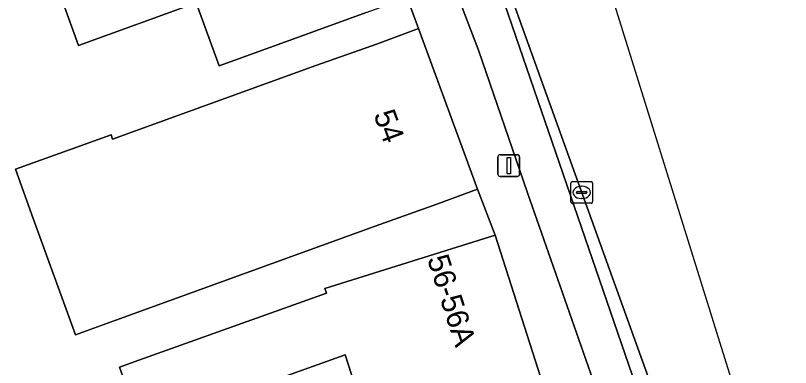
# Model space of a CAD drawing. Extents: x 159262 to 160143, y 383399 to 384319.
# Drawn here: x 159574.13 to 159609.67, y 384104.41 to 384120.55 of the extents above; entities that cross this region are included whole.
import ezdxf

# ---------------------------------------------------------------- set-up
doc = ezdxf.new("R2010")
doc.units = 0
for name, color, linetype in [('IMGEO_Erf', 7, 'Continuous'), ('IMGEO_Fietspad_gesloten', 7, 'Continuous'), ('IMGEO_Kolk', 7, 'Continuous'), ('IMGEO_Lichtmast', 7, 'Continuous'), ('IMGEO_Pand', 7, 'Continuous'), ('IMGEO_Pand_nummerreeks', 7, 'Continuous'), ('IMGEO_Rijbaan_lokaal_gesloten', 7, 'Continuous'), ('IMGEO_Verkeerseiland_gesloten', 7, 'Continuous'), ('IMGEO_Voetpad_open', 7, 'Continuous')]:
    doc.layers.add(name, color=color, linetype=linetype)

msp = doc.modelspace()

# ---------------------------------------------------------------- linework, layer by layer
at = {"layer": 'IMGEO_Erf'}
for points in [[(159590.212, 384120.69), (159587.397, 384119.667), (159583.466, 384118.241), (159582.419, 384121.129), (159577.028, 384119.174), (159575.458, 384123.504)], [(159590.397, 384101.438), (159589.258, 384104.999), (159579.889, 384101.652), (159578.896, 384104.433), (159579.782, 384104.75), (159588.393, 384107.825), (159588.317, 384108.039), (159596.125, 384110.486), (159595.324, 384112.589), (159593.447, 384111.897), (159590.623, 384110.887), (159578.739, 384106.584), (159576.882, 384105.912), (159574.949, 384111.251), (159574.134, 384113.502), (159578.514, 384115.087), (159578.585, 384114.878), (159587.909, 384118.254), (159590.732, 384119.26), (159592.608, 384119.952), (159592.091, 384121.374)]]:
    msp.add_lwpolyline(points, dxfattribs=at)
at = {"layer": 'IMGEO_Fietspad_gesloten'}
for points in [[(159603.247, 384101.636), (159595.897, 384123.026), (159593.472, 384129.402), (159592.199, 384132.75), (159590.948, 384136.085), (159589.163, 384135.465)], [(159590.536, 384131.591), (159595.359, 384118.968), (159597.619, 384112.418), (159601.577, 384101.103), (159604.229, 384091.417), (159604.481, 384090.439)]]:
    msp.add_lwpolyline(points, dxfattribs=at)
at = {"layer": 'IMGEO_Kolk'}
for p, q in [((159599.597, 384112.014), (159599.597, 384112.866)), ((159599.672, 384112.94), (159600.524, 384112.94)), ((159600.598, 384112.866), (159600.598, 384112.014)), ((159600.085, 384112.72), (159600.11, 384112.72)), ((159599.856, 384112.434), (159599.856, 384112.446)), ((159600.294, 384112.397), (159599.896, 384112.397)), ((159599.899, 384112.483), (159600.297, 384112.483)), ((159600.108, 384112.16), (159600.083, 384112.16)), ((159600.34, 384112.446), (159600.34, 384112.434)), ((159600.524, 384111.94), (159599.672, 384111.94))]:
    msp.add_line(p, q, dxfattribs=at)
for points in [[(159599.597, 384112.014), (159599.597, 384112.866)], [(159599.672, 384112.94), (159600.524, 384112.94)], [(159600.598, 384112.866), (159600.598, 384112.014)], [(159600.524, 384111.94), (159599.672, 384111.94)]]:
    msp.add_lwpolyline(points, dxfattribs=at)
for centre, radius, start, end in [((159599.674, 384112.864), 0.0765, 91.552, 178.448), ((159599.674, 384112.864), 0.0765, 91.552, 178.448), ((159600.522, 384112.864), 0.0765, 1.552, 88.448), ((159600.522, 384112.864), 0.0765, 1.552, 88.448), ((159599.896, 384112.443), 0.0403, 85.8775, 175.7526), ((159599.893, 384112.433), 0.0366, 178.938, 274.7102), ((159600.297, 384112.44), 0.043, 264.8664, 352.4533), ((159600.301, 384112.445), 0.0386, 1.7309, 96.639), ((159599.674, 384112.016), 0.0765, 181.552, 268.448), ((159599.674, 384112.016), 0.0765, 181.552, 268.448), ((159600.522, 384112.016), 0.0765, 271.552, 358.448), ((159600.522, 384112.016), 0.0765, 271.552, 358.448)]:
    msp.add_arc(centre, radius, start, end, dxfattribs=at)
for centre, major_axis, ratio, start_param, end_param in [((159600.084, 384112.44), (-0.387, 0.002), 0.722429, 4.712389, 7.853982), ((159600.109, 384112.44), (-0.39, 0.002), 0.717154, 1.570796, 4.712389)]:
    msp.add_ellipse(centre, major_axis=major_axis, ratio=ratio, start_param=start_param, end_param=end_param, dxfattribs=at)
at = {"layer": 'IMGEO_Lichtmast'}
for p, q in [((159596.259, 384113.271), (159596.259, 384114.071)), ((159596.259, 384114.071), (159596.259, 384113.271)), ((159596.359, 384114.171), (159597.149, 384114.171)), ((159597.149, 384114.171), (159596.359, 384114.171)), ((159597.249, 384114.071), (159597.249, 384113.271)), ((159597.249, 384113.271), (159597.249, 384114.071)), ((159597.149, 384113.171), (159596.359, 384113.171)), ((159596.359, 384113.171), (159597.149, 384113.171))]:
    msp.add_line(p, q, dxfattribs=at)
msp.add_lwpolyline([(159596.679, 384114.046), (159596.829, 384114.046), (159596.829, 384113.296), (159596.679, 384113.296), (159596.679, 384114.046)], dxfattribs=at)
for centre, start, end in [((159596.359, 384114.071), 90, 180), ((159596.359, 384114.071), 90, 180), ((159597.149, 384114.071), 0, 90), ((159597.149, 384114.071), 360, 90), ((159596.359, 384113.271), 180, 270), ((159596.359, 384113.271), 180, 270), ((159597.149, 384113.271), 270, 0), ((159597.149, 384113.271), 270, 0)]:
    msp.add_arc(centre, 0.1, start, end, dxfattribs=at)
at = {"layer": 'IMGEO_Pand'}
for points in [[(159589.78, 384127.716), (159587.901, 384127.032), (159585.083, 384126.012), (159581.306, 384124.642), (159580.991, 384125.511), (159575.458, 384123.504), (159577.028, 384119.174), (159582.419, 384121.129), (159583.466, 384118.241), (159587.397, 384119.667), (159590.212, 384120.69), (159592.091, 384121.374)], [(159592.608, 384119.952), (159590.732, 384119.26), (159587.909, 384118.254), (159578.585, 384114.878), (159578.514, 384115.087), (159574.134, 384113.502), (159574.949, 384111.251), (159576.882, 384105.912), (159578.739, 384106.584), (159590.623, 384110.887), (159593.447, 384111.897), (159595.324, 384112.589)], [(159596.125, 384110.486), (159588.317, 384108.039), (159588.393, 384107.825), (159579.782, 384104.75), (159578.896, 384104.433), (159579.889, 384101.652), (159589.258, 384104.999), (159590.397, 384101.438), (159598.209, 384103.981)]]:
    msp.add_lwpolyline(points, close=True, dxfattribs=at)
at = {"layer": 'IMGEO_Rijbaan_lokaal_gesloten'}
for points in [[(159612.823, 384088.3), (159611.621, 384088.894), (159590.661, 384156.209), (159587.509, 384161.555), (159585.173, 384160.437)], [(159590.553, 384137.29), (159590.948, 384136.085), (159591.516, 384136.291), (159592.504, 384133.541), (159593.08, 384131.919), (159603.964, 384101.696), (159607.382, 384092.196)]]:
    msp.add_lwpolyline(points, dxfattribs=at)
at = {"layer": 'IMGEO_Verkeerseiland_gesloten'}
msp.add_lwpolyline([(159603.964, 384101.696), (159593.08, 384131.919), (159592.504, 384133.541), (159591.516, 384136.291), (159590.948, 384136.085), (159592.199, 384132.75), (159593.472, 384129.402), (159595.897, 384123.026), (159603.247, 384101.636), (159605.855, 384092.002)], dxfattribs=at)
at = {"layer": 'IMGEO_Voetpad_open'}
msp.add_lwpolyline([(159592.091, 384121.374), (159592.608, 384119.952), (159595.324, 384112.589), (159596.125, 384110.486), (159598.209, 384103.981), (159600.2, 384097.766), (159600.254, 384097.654), (159602.47, 384090.815), (159604.229, 384091.417), (159601.577, 384101.103), (159597.619, 384112.418), (159595.359, 384118.968), (159590.536, 384131.591)], dxfattribs=at)

# ---------------------------------------------------------------- texts
at = {"layer": 'IMGEO_Pand_nummerreeks'}
for s, rotation, p in [('54', 290.2195, (159590.541, 384116.015)), ('56-56A', 287.8302, (159593.002, 384109.399))]:
    msp.add_text(s, height=1, rotation=rotation, dxfattribs=at).set_placement(p)

doc.saveas('drawing.dxf')
